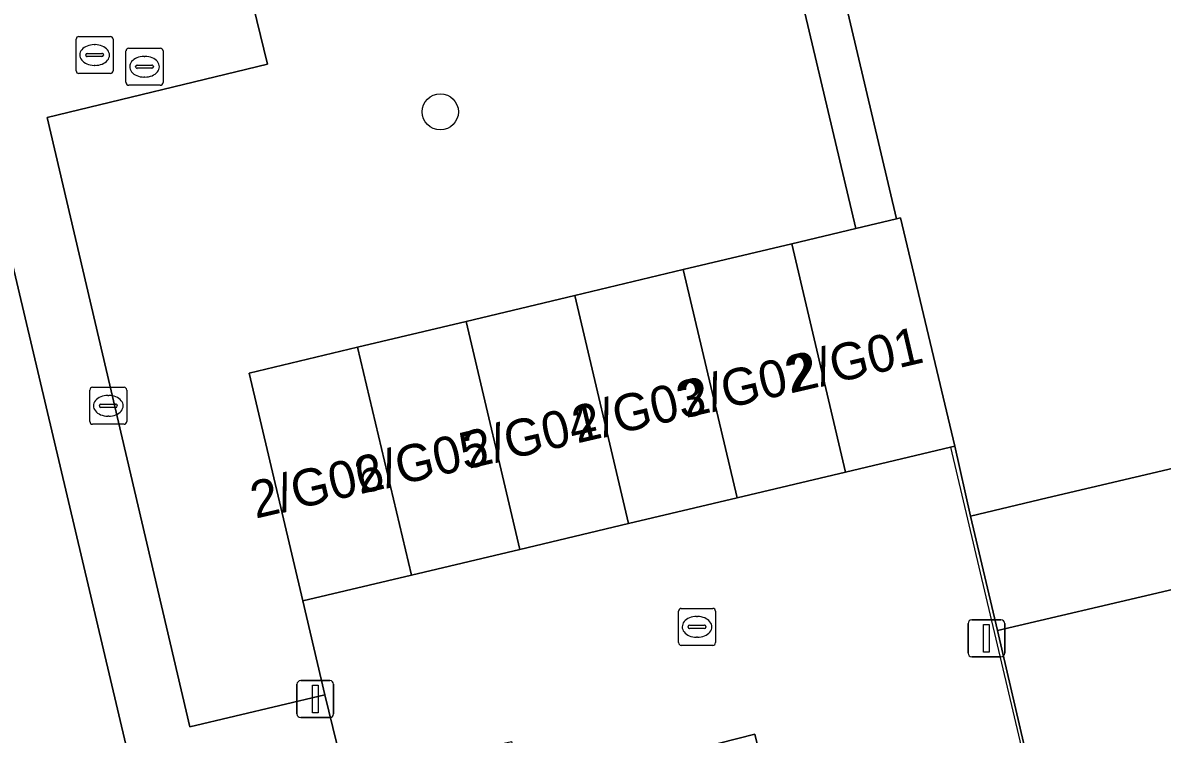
# Model space of a CAD drawing. Extents: x 157648 to 158502, y 379212 to 380938.
# Drawn here: x 158321.09 to 158351.9, y 380744.77 to 380764 of the extents above; entities that cross this region are included whole.
import ezdxf

# ---------------------------------------------------------------- set-up
doc = ezdxf.new("R2010")
doc.units = 0
for name, color, linetype in [('IMGEO_Boom', 7, 'Continuous'), ('IMGEO_Erf', 7, 'Continuous'), ('IMGEO_Groenvoorziening', 7, 'Continuous'), ('IMGEO_Hek', 7, 'Continuous'), ('IMGEO_Kolk', 7, 'Continuous'), ('IMGEO_Lichtmast', 7, 'Continuous'), ('IMGEO_Muur', 7, 'Continuous'), ('IMGEO_Pand', 7, 'Continuous'), ('IMGEO_Pand_nummerreeks', 7, 'Continuous'), ('IMGEO_Rijbaan_lokaal_open', 7, 'Continuous'), ('IMGEO_Rioolput', 7, 'Continuous'), ('IMGEO_Voetpad_open', 7, 'Continuous')]:
    doc.layers.add(name, color=color, linetype=linetype)

msp = doc.modelspace()

# ---------------------------------------------------------------- linework, layer by layer
at = {"layer": 'IMGEO_Boom'}
msp.add_circle((158332.384, 380761.593), 0.489, dxfattribs=at)
at = {"layer": 'IMGEO_Erf'}
for points in [[(158359.442, 380763.845), (158354.563, 380762.69), (158353.829, 380765.787), (158352.57, 380765.489), (158351.809, 380768.699), (158353.031, 380768.988), (158351.526, 380775.342), (158345.772, 380773.91), (158346.369, 380771.409), (158341.972, 380770.361), (158344.716, 380758.699), (158344.825, 380758.725), (158346.296, 380752.55), (158346.717, 380750.663), (158348.795, 380751.153), (158351.178, 380751.713), (158356.81, 380753.039), (158356.059, 380756.217), (158360.973, 380757.381), (158360.208, 380760.612)], [(158319.98, 380760.991), (158308.977, 380758.404), (158310.463, 380752.146), (158305.536, 380750.979), (158306.287, 380747.76), (158307.038, 380744.541), (158311.895, 380745.697), (158312.665, 380742.46), (158311.054, 380742.076), (158311.797, 380738.953), (158313.406, 380739.336), (158314.918, 380732.983), (158325.994, 380735.514)]]:
    msp.add_lwpolyline(points, close=True, dxfattribs=at)
msp.add_lwpolyline([(158364.614, 380741.625), (158363.861, 380744.824), (158359.02, 380743.684), (158357.541, 380749.95), (158351.909, 380748.618), (158347.448, 380747.566), (158353.297, 380722.372), (158355.983, 380711.227), (158364.559, 380713.2), (158384.862, 380718.141)], dxfattribs=at)
at = {"layer": 'IMGEO_Groenvoorziening'}
msp.add_lwpolyline([(158329.261, 380745.828), (158328.666, 380748.371), (158327.213, 380754.531), (158330.148, 380755.23), (158333.083, 380755.928), (158336.018, 380756.627), (158338.953, 380757.326), (158341.888, 380758.025), (158343.619, 380758.438), (158340.659, 380770.949), (158340.376, 380770.887), (158339.991, 380772.517), (158334.541, 380771.23), (158326.174, 380769.159), (158327.709, 380762.878), (158321.753, 380761.44), (158325.607, 380744.965)], close=True, dxfattribs=at)
at = {"layer": 'IMGEO_Hek'}
msp.add_lwpolyline([(158314.918, 380732.983), (158325.994, 380735.514), (158319.98, 380760.991)], dxfattribs=at)
at = {"layer": 'IMGEO_Kolk'}
for p, q in [((158322.905, 380753.219), (158322.905, 380754.071)), ((158322.98, 380754.145), (158323.832, 380754.145)), ((158323.906, 380754.071), (158323.906, 380753.219)), ((158323.164, 380753.639), (158323.164, 380753.651)), ((158323.207, 380753.688), (158323.605, 380753.688)), ((158323.393, 380753.925), (158323.418, 380753.925)), ((158323.648, 380753.651), (158323.648, 380753.639)), ((158323.602, 380753.602), (158323.204, 380753.602)), ((158323.416, 380753.365), (158323.391, 380753.365)), ((158323.832, 380753.145), (158322.98, 380753.145)), ((158338.9, 380748.167), (158339.752, 380748.167)), ((158338.825, 380747.241), (158338.825, 380748.093)), ((158339.313, 380747.947), (158339.338, 380747.947)), ((158339.826, 380748.093), (158339.826, 380747.241)), ((158339.084, 380747.661), (158339.084, 380747.673)), ((158339.522, 380747.624), (158339.124, 380747.624)), ((158339.127, 380747.71), (158339.525, 380747.71)), ((158339.568, 380747.673), (158339.568, 380747.661)), ((158339.336, 380747.387), (158339.311, 380747.387)), ((158339.752, 380747.167), (158338.9, 380747.167))]:
    msp.add_line(p, q, dxfattribs=at)
for points in [[(158322.905, 380753.219), (158322.905, 380754.071)], [(158322.98, 380754.145), (158323.832, 380754.145)], [(158323.906, 380754.071), (158323.906, 380753.219)], [(158323.832, 380753.145), (158322.98, 380753.145)], [(158338.9, 380748.167), (158339.752, 380748.167)], [(158338.825, 380747.241), (158338.825, 380748.093)], [(158339.826, 380748.093), (158339.826, 380747.241)], [(158339.752, 380747.167), (158338.9, 380747.167)]]:
    msp.add_lwpolyline(points, dxfattribs=at)
for centre, radius, start, end in [((158322.982, 380754.069), 0.0765, 91.552, 178.448), ((158322.982, 380754.069), 0.0765, 91.552, 178.448), ((158323.83, 380754.069), 0.0765, 1.552, 88.448), ((158323.83, 380754.069), 0.0765, 1.552, 88.448), ((158323.204, 380753.648), 0.0403, 85.8775, 175.7526), ((158323.609, 380753.65), 0.0386, 1.7309, 96.639), ((158323.201, 380753.638), 0.0366, 178.938, 274.7102), ((158323.605, 380753.645), 0.043, 264.8664, 352.4533), ((158322.982, 380753.221), 0.0765, 181.552, 268.448), ((158322.982, 380753.221), 0.0765, 181.552, 268.448), ((158323.83, 380753.221), 0.0765, 271.552, 358.448), ((158323.83, 380753.221), 0.0765, 271.552, 358.448), ((158338.902, 380748.091), 0.0765, 91.552, 178.448), ((158338.902, 380748.091), 0.0765, 91.552, 178.448), ((158339.75, 380748.091), 0.0765, 1.552, 88.448), ((158339.75, 380748.091), 0.0765, 1.552, 88.448), ((158339.124, 380747.67), 0.0403, 85.8775, 175.7526), ((158339.121, 380747.66), 0.0366, 178.938, 274.7102), ((158339.525, 380747.667), 0.043, 264.8664, 352.4533), ((158339.529, 380747.672), 0.0386, 1.7309, 96.639), ((158338.902, 380747.243), 0.0765, 181.552, 268.448), ((158338.902, 380747.243), 0.0765, 181.552, 268.448), ((158339.75, 380747.243), 0.0765, 271.552, 358.448), ((158339.75, 380747.243), 0.0765, 271.552, 358.448)]:
    msp.add_arc(centre, radius, start, end, dxfattribs=at)
for centre, major_axis, ratio, start_param, end_param in [((158323.392, 380753.645), (-0.387, 0.002), 0.722429, 4.712389, 7.853982), ((158323.417, 380753.645), (-0.39, 0.002), 0.717154, 1.570796, 4.712389), ((158339.312, 380747.667), (-0.387, 0.002), 0.722429, 4.712389, 7.853982), ((158339.337, 380747.667), (-0.39, 0.002), 0.717154, 1.570796, 4.712389)]:
    msp.add_ellipse(centre, major_axis=major_axis, ratio=ratio, start_param=start_param, end_param=end_param, dxfattribs=at)
at = {"layer": 'IMGEO_Lichtmast'}
for p, q in [((158346.755, 380747.856), (158347.545, 380747.856)), ((158347.545, 380747.856), (158346.755, 380747.856)), ((158346.655, 380746.956), (158346.655, 380747.756)), ((158346.655, 380747.756), (158346.655, 380746.956)), ((158347.645, 380747.756), (158347.645, 380746.956)), ((158347.645, 380746.956), (158347.645, 380747.756)), ((158347.545, 380746.856), (158346.755, 380746.856)), ((158346.755, 380746.856), (158347.545, 380746.856)), ((158328.508, 380745.314), (158328.508, 380746.114)), ((158328.508, 380746.114), (158328.508, 380745.314)), ((158328.608, 380746.214), (158329.398, 380746.214)), ((158329.398, 380746.214), (158328.608, 380746.214)), ((158329.498, 380746.114), (158329.498, 380745.314)), ((158329.498, 380745.314), (158329.498, 380746.114)), ((158329.398, 380745.214), (158328.608, 380745.214)), ((158328.608, 380745.214), (158329.398, 380745.214))]:
    msp.add_line(p, q, dxfattribs=at)
for points in [[(158347.075, 380747.731), (158347.225, 380747.731), (158347.225, 380746.981), (158347.075, 380746.981), (158347.075, 380747.731)], [(158328.928, 380746.089), (158329.078, 380746.089), (158329.078, 380745.339), (158328.928, 380745.339), (158328.928, 380746.089)]]:
    msp.add_lwpolyline(points, dxfattribs=at)
for centre, start, end in [((158346.755, 380747.756), 90, 180), ((158346.755, 380747.756), 90, 180), ((158347.545, 380747.756), 0, 90), ((158347.545, 380747.756), 360, 90), ((158346.755, 380746.956), 180, 270), ((158346.755, 380746.956), 180, 270), ((158347.545, 380746.956), 270, 0), ((158347.545, 380746.956), 270, 0), ((158328.608, 380746.114), 90, 180), ((158328.608, 380746.114), 90, 180), ((158329.398, 380746.114), 0, 90), ((158329.398, 380746.114), 360, 90), ((158328.608, 380745.314), 180, 270), ((158328.608, 380745.314), 180, 270), ((158329.398, 380745.314), 270, 0), ((158329.398, 380745.314), 270, 0)]:
    msp.add_arc(centre, 0.1, start, end, dxfattribs=at)
at = {"layer": 'IMGEO_Muur'}
for points in [[(158344.716, 380758.699), (158341.972, 380770.361)], [(158346.181, 380752.523), (158353.297, 380722.372)]]:
    msp.add_lwpolyline(points, dxfattribs=at)
at = {"layer": 'IMGEO_Pand'}
for points in [[(158363.904, 380754.739), (158364.436, 380754.865), (158370.965, 380756.411), (158369.452, 380762.8), (158360.208, 380760.612), (158360.973, 380757.381), (158356.059, 380756.217), (158356.81, 380753.039), (158351.178, 380751.713), (158348.795, 380751.153), (158346.717, 380750.663), (158347.448, 380747.566), (158351.909, 380748.618), (158357.541, 380749.95), (158357.751, 380750), (158364.64, 380751.63), (158366.401, 380752.04), (158366.363, 380752.198), (158365.137, 380751.907), (158364.604, 380751.781)], [(158343.344, 380751.85), (158346.181, 380752.523), (158346.296, 380752.55), (158344.825, 380758.725), (158344.716, 380758.699), (158343.619, 380758.438), (158341.888, 380758.025)], [(158340.409, 380751.154), (158343.344, 380751.85), (158341.888, 380758.025), (158338.953, 380757.326)], [(158336.018, 380756.627), (158337.473, 380750.459), (158340.409, 380751.154), (158338.953, 380757.326)], [(158336.018, 380756.627), (158333.083, 380755.928), (158334.537, 380749.763), (158337.473, 380750.459)], [(158330.148, 380755.23), (158331.602, 380749.067), (158334.537, 380749.763), (158333.083, 380755.928)], [(158330.148, 380755.23), (158327.213, 380754.531), (158328.666, 380748.371), (158331.602, 380749.067)]]:
    msp.add_lwpolyline(points, close=True, dxfattribs=at)
at = {"layer": 'IMGEO_Rijbaan_lokaal_open'}
for points in [[(158347.448, 380747.566), (158346.717, 380750.663), (158346.296, 380752.55), (158346.181, 380752.523), (158343.344, 380751.85), (158340.409, 380751.154), (158337.473, 380750.459), (158334.537, 380749.763), (158331.602, 380749.067), (158328.666, 380748.371), (158329.261, 380745.828), (158329.69, 380744.059), (158326.028, 380743.217), (158326.478, 380741.304), (158331.802, 380742.6), (158331.505, 380743.933), (158334.311, 380744.565), (158334.626, 380743.262), (158339.435, 380744.397), (158340.886, 380744.769), (158342.235, 380739.273), (158342.945, 380736.243), (158344.828, 380736.26)], [(158350.686, 380710.073), (158355.983, 380711.227), (158353.297, 380722.372), (158347.448, 380747.566)]]:
    msp.add_lwpolyline(points, dxfattribs=at)
at = {"layer": 'IMGEO_Rioolput'}
for p, q in [((158322.535, 380762.703), (158322.535, 380763.555)), ((158322.61, 380763.629), (158323.462, 380763.629)), ((158323.536, 380763.555), (158323.536, 380762.703)), ((158323.023, 380763.409), (158323.048, 380763.409)), ((158323.884, 380762.386), (158323.884, 380763.238)), ((158323.959, 380763.312), (158324.811, 380763.312)), ((158324.885, 380763.238), (158324.885, 380762.386)), ((158322.794, 380763.123), (158322.794, 380763.135)), ((158323.232, 380763.086), (158322.834, 380763.086)), ((158322.837, 380763.172), (158323.235, 380763.172)), ((158323.278, 380763.135), (158323.278, 380763.123)), ((158324.372, 380763.092), (158324.397, 380763.092)), ((158323.462, 380762.629), (158322.61, 380762.629)), ((158323.046, 380762.849), (158323.021, 380762.849)), ((158324.143, 380762.806), (158324.143, 380762.818)), ((158324.581, 380762.769), (158324.183, 380762.769)), ((158324.186, 380762.855), (158324.584, 380762.855)), ((158324.627, 380762.818), (158324.627, 380762.806)), ((158324.811, 380762.312), (158323.959, 380762.312)), ((158324.395, 380762.532), (158324.37, 380762.532))]:
    msp.add_line(p, q, dxfattribs=at)
for points in [[(158322.535, 380762.703), (158322.535, 380763.555)], [(158322.61, 380763.629), (158323.462, 380763.629)], [(158323.536, 380763.555), (158323.536, 380762.703)], [(158323.884, 380762.386), (158323.884, 380763.238)], [(158323.959, 380763.312), (158324.811, 380763.312)], [(158324.885, 380763.238), (158324.885, 380762.386)], [(158323.462, 380762.629), (158322.61, 380762.629)], [(158324.811, 380762.312), (158323.959, 380762.312)]]:
    msp.add_lwpolyline(points, dxfattribs=at)
for centre, radius, start, end in [((158322.612, 380763.553), 0.0765, 91.552, 178.448), ((158322.612, 380763.553), 0.0765, 91.552, 178.448), ((158323.46, 380763.553), 0.0765, 1.552, 88.448), ((158323.46, 380763.553), 0.0765, 1.552, 88.448), ((158323.961, 380763.236), 0.0765, 91.552, 178.448), ((158323.961, 380763.236), 0.0765, 91.552, 178.448), ((158324.809, 380763.236), 0.0765, 1.552, 88.448), ((158324.809, 380763.236), 0.0765, 1.552, 88.448), ((158322.834, 380763.132), 0.0403, 85.8775, 175.7526), ((158322.831, 380763.122), 0.0366, 178.938, 274.7102), ((158323.235, 380763.129), 0.043, 264.8664, 352.4533), ((158323.239, 380763.134), 0.0386, 1.7309, 96.639), ((158322.612, 380762.705), 0.0765, 181.552, 268.448), ((158322.612, 380762.705), 0.0765, 181.552, 268.448), ((158323.46, 380762.705), 0.0765, 271.552, 358.448), ((158323.46, 380762.705), 0.0765, 271.552, 358.448), ((158324.183, 380762.815), 0.0403, 85.8775, 175.7526), ((158324.18, 380762.805), 0.0366, 178.938, 274.7102), ((158324.584, 380762.812), 0.043, 264.8664, 352.4533), ((158324.588, 380762.817), 0.0386, 1.7309, 96.639), ((158323.961, 380762.388), 0.0765, 181.552, 268.448), ((158323.961, 380762.388), 0.0765, 181.552, 268.448), ((158324.809, 380762.388), 0.0765, 271.552, 358.448), ((158324.809, 380762.388), 0.0765, 271.552, 358.448)]:
    msp.add_arc(centre, radius, start, end, dxfattribs=at)
for centre, major_axis, ratio, start_param, end_param in [((158323.022, 380763.129), (-0.387, 0.002), 0.722429, 4.712389, 7.853982), ((158323.047, 380763.129), (-0.39, 0.002), 0.717154, 1.570796, 4.712389), ((158324.371, 380762.812), (-0.387, 0.002), 0.722429, 4.712389, 7.853982), ((158324.396, 380762.812), (-0.39, 0.002), 0.717154, 1.570796, 4.712389)]:
    msp.add_ellipse(centre, major_axis=major_axis, ratio=ratio, start_param=start_param, end_param=end_param, dxfattribs=at)
at = {"layer": 'IMGEO_Voetpad_open'}
for points in [[(158329.69, 380744.059), (158329.261, 380745.828), (158325.607, 380744.965), (158321.753, 380761.44), (158327.709, 380762.878), (158326.174, 380769.159), (158324.144, 380768.675), (158323.462, 380771.566), (158333.854, 380774.011), (158334.541, 380771.23), (158339.991, 380772.517), (158341.376, 380772.862), (158345.772, 380773.91), (158351.526, 380775.342), (158360.355, 380777.433)], [(158288.94, 380753.648), (158300.125, 380756.303), (158308.977, 380758.404), (158319.98, 380760.991), (158325.994, 380735.514)], [(158342.235, 380739.273), (158340.886, 380744.769), (158339.435, 380744.397)]]:
    msp.add_lwpolyline(points, dxfattribs=at)
msp.add_lwpolyline([(158341.376, 380772.862), (158339.991, 380772.517), (158340.376, 380770.887), (158340.659, 380770.949), (158343.619, 380758.438), (158344.716, 380758.699), (158341.972, 380770.361)], close=True, dxfattribs=at)

# ---------------------------------------------------------------- texts
at = {"layer": 'IMGEO_Pand_nummerreeks'}
for s, p in [('2/G01', (158341.953, 380753.999)), ('2/G02', (158339.019, 380753.312)), ('2/G03', (158336.084, 380752.625)), ('2/G04', (158333.149, 380751.938)), ('2/G05', (158330.208, 380751.25)), ('2/G06', (158327.386, 380750.59))]:
    msp.add_text(s, height=1, rotation=13.171, dxfattribs=at).set_placement(p)

doc.saveas('drawing.dxf')
